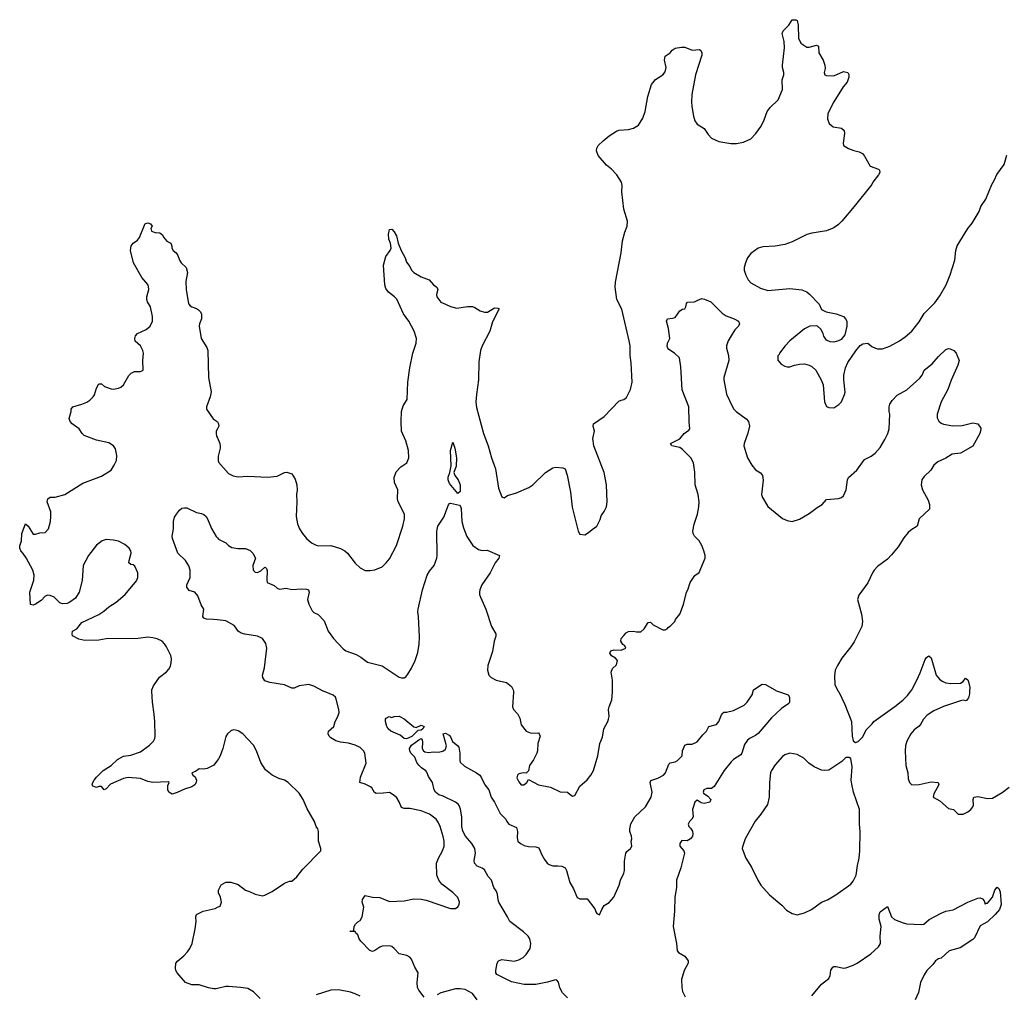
# Model space of a CAD drawing. Header units: inches. Extents: x 1934316 to 2140091, y 524953 to 667329.
# Tile 376 of 384: x 2068380 to 2076448, y 627515 to 635502. Entities that reach past the tile are written whole.
import ezdxf

# ---------------------------------------------------------------- set-up
doc = ezdxf.new("R2010")
doc.units = ezdxf.units.IN
doc.header["$MEASUREMENT"] = 0
for name, color, linetype in [('C0662', 7, 'Continuous'), ('C0663', 7, 'Continuous'), ('C0672', 7, 'Continuous'), ('C0673', 7, 'Continuous')]:
    doc.layers.add(name, color=color, linetype=linetype)

msp = doc.modelspace()

# ---------------------------------------------------------------- linework, layer by layer
at = {"layer": 'C0662', "color": 5, "elevation": 280}
for points in [[(2070000, 629432.2), (2069970, 629393.2), (2069915.9, 629364.1), (2069890, 629359), (2069850, 629362), (2069820.5, 629339.5), (2069792, 629330), (2069798, 629310), (2069817.2, 629297.2), (2069828.9, 629270), (2069826.5, 629250), (2069814.3, 629230), (2069790, 629214.2), (2069730, 629196.4), (2069671.5, 629168.5), (2069630, 629156.1), (2069603.5, 629170), (2069593.7, 629190), (2069594.9, 629225.1), (2069604, 629250), (2069597, 629257), (2069470, 629251.1), (2069430, 629257.4), (2069370, 629282.4), (2069270, 629292.6), (2069230, 629284.2), (2069124, 629236), (2069090, 629199), (2069072, 629190), (2069050, 629218), (2069030, 629219), (2069009.6, 629209.6), (2068980.2, 629220.2), (2068974, 629230), (2068980.9, 629250), (2068989.6, 629270), (2069010, 629295.5), (2069064.5, 629350), (2069130, 629390.4), (2069181, 629439), (2069230, 629465.2), (2069290, 629474.4), (2069370, 629502), (2069444.2, 629555.8), (2069478, 629590), (2069487.3, 629610), (2069489.6, 629630), (2069487.1, 629750), (2069483.5, 629810), (2069468.5, 629910), (2069464, 630000)], [(2070000, 627562.1), (2069990, 627559.8), (2069970, 627560.3), (2069927, 627567), (2069851.3, 627591.3), (2069790, 627591.3), (2069738.4, 627610), (2069671.6, 627690), (2069659.7, 627710), (2069656.3, 627730), (2069661.1, 627770), (2069675.6, 627790), (2069724.5, 627830), (2069756.1, 627863.9), (2069774.5, 627890), (2069792.7, 627930), (2069817.6, 628050), (2069825.1, 628110), (2069823.6, 628150), (2069829.4, 628170), (2069882.9, 628197.1), (2069981.5, 628218.5), (2070000, 628227.4)]]:
    msp.add_lwpolyline(points, dxfattribs=at)
at = {"layer": 'C0663', "color": 5}
for points, elevation in [([(2069464, 630000), (2069463.5, 630010), (2069477.2, 630042.8), (2069527.2, 630112.7), (2069583, 630157), (2069601.7, 630178.3), (2069615.3, 630204.7), (2069622, 630230), (2069624.1, 630264.1), (2069619.3, 630290), (2069582.9, 630362.9), (2069567.3, 630387.3), (2069547.5, 630407.5), (2069507.5, 630427.5), (2069470, 630437), (2069430, 630440.7), (2069350, 630431.8), (2069090, 630426.6), (2069030, 630417.4), (2068913.6, 630413.6), (2068864.5, 630424.5), (2068813.6, 630453.6), (2068809.2, 630470), (2068814, 630490), (2068849.3, 630510.7), (2068890, 630561), (2069030, 630627.7), (2069070, 630653.4), (2069110, 630690.6), (2069171, 630729), (2069243.7, 630790), (2069337.2, 630902.8), (2069349.5, 630930.5), (2069349.5, 630970), (2069324.2, 631024.2), (2069310, 631034), (2069290, 631037), (2069275.1, 631050), (2069276.3, 631070), (2069293.5, 631130), (2069291.3, 631150), (2069278, 631170), (2069241.7, 631201.7), (2069190, 631227.3), (2069150, 631237.6), (2069090, 631242.9), (2069056, 631230), (2069010, 631196), (2068945.5, 631110), (2068900.7, 631030), (2068893.5, 630906.5), (2068867.7, 630810), (2068838, 630762), (2068790, 630729.2), (2068770, 630717.2), (2068730, 630714), (2068710, 630724), (2068662, 630770), (2068630, 630782.7), (2068610, 630785.2), (2068590, 630777.2), (2068557.1, 630742.9), (2068510, 630712.3), (2068490, 630704.5), (2068469.6, 630709.6), (2068464, 630810), (2068496.3, 630910), (2068498.3, 630950), (2068486.9, 630990), (2068432.7, 631092.7), (2068410, 631127.3), (2068388.9, 631148.9), (2068380.4, 631170), (2068380.4, 631190), (2068394, 631230), (2068398.4, 631290), (2068429.3, 631370), (2068451, 631350), (2068490, 631284.7), (2068510, 631284.7), (2068544.7, 631295.3), (2068590, 631298), (2068616, 631330), (2068631.5, 631388.5), (2068636.9, 631430), (2068635.1, 631470), (2068606, 631550), (2068610, 631576), (2068630, 631587.7), (2068670, 631588.7), (2068750, 631611.6), (2068897.3, 631702.7), (2069050, 631762), (2069129.5, 631810.5), (2069155.1, 631850), (2069172.7, 631890), (2069176, 631930), (2069166.3, 631986.3), (2069149.2, 632010), (2069110, 632033.6), (2069010, 632056.3), (2068910, 632094.7), (2068893.3, 632110), (2068867.6, 632147.6), (2068809.5, 632190), (2068795.1, 632210), (2068786, 632234), (2068802, 632290), (2068802, 632310), (2068815.3, 632330), (2068890, 632350.3), (2068930, 632367), (2068955.7, 632384.3), (2068981.6, 632410), (2068992.4, 632427.6), (2069010, 632481), (2069030, 632518), (2069050, 632518), (2069076.3, 632496.3), (2069130, 632475.5), (2069150, 632473), (2069190, 632481.6), (2069210, 632490.6), (2069232, 632510), (2069275.3, 632584.7), (2069293.8, 632606.2), (2069322, 632618), (2069370, 632619.1), (2069391.6, 632630), (2069389.6, 632710), (2069394, 632770), (2069389.5, 632790), (2069369.4, 632830), (2069327.2, 632867.3), (2069322.6, 632890), (2069328.8, 632911.2), (2069347, 632930), (2069416.3, 632963.7), (2069449.5, 632990), (2069467.8, 633030), (2069469.6, 633070), (2069451.5, 633150), (2069428, 633190), (2069422, 633210), (2069421.7, 633230), (2069438, 633290), (2069436.6, 633316.6), (2069430, 633332.3), (2069380.9, 633390), (2069312.7, 633510), (2069289.2, 633610), (2069294, 633650), (2069309.3, 633670.7), (2069344.7, 633695.3), (2069362, 633718), (2069409.4, 633830.6), (2069430, 633838), (2069452, 633830), (2069464.7, 633810), (2069454.8, 633790), (2069461, 633770), (2069490, 633757.3), (2069530, 633756), (2069550, 633738), (2069559.3, 633719.3), (2069586.4, 633686.4), (2069618, 633670), (2069626.8, 633646.8), (2069627.3, 633630), (2069638.8, 633610), (2069662.8, 633590), (2069677.3, 633570), (2069690.8, 633530), (2069702.8, 633510), (2069744.7, 633470), (2069756.3, 633430), (2069742.6, 633357.4), (2069743.1, 633290), (2069760.3, 633190), (2069767.4, 633170), (2069778, 633158), (2069790, 633148.8), (2069830, 633136), (2069845.5, 633125.5), (2069860.3, 633110), (2069869, 633090), (2069869.1, 633050), (2069853.4, 633010), (2069850.3, 632990), (2069868.5, 632890), (2069914.7, 632814.7), (2069921.2, 632790), (2069928, 632570), (2069948.2, 632451.8), (2069940.7, 632410), (2069911.3, 632330), (2069911.3, 632310), (2069965.5, 632230), (2069997.6, 632210), (2070000, 632205.7)], 280), ([(2070000, 632147.8), (2069990.5, 632130), (2069990.5, 632110), (2069993.4, 632090), (2070000, 632074.7)], 280), ([(2070000, 630583.4), (2069967.5, 630587.5), (2069909.7, 630589.7), (2069890, 630597.2), (2069880.9, 630610), (2069889, 630670), (2069867.2, 630707.2), (2069840.2, 630780.2), (2069815.3, 630810), (2069770, 630825.2), (2069749.3, 630850), (2069749.4, 630870), (2069777, 630930), (2069776.9, 630990), (2069767, 631027), (2069737.6, 631070), (2069676.2, 631130), (2069631.8, 631250), (2069629.6, 631270), (2069640.9, 631330), (2069640.9, 631390), (2069650, 631424.7), (2069665.1, 631450), (2069690, 631482.8), (2069710, 631498.8), (2069730, 631502.8), (2069750, 631500.7), (2069830, 631464.4), (2069870, 631455.3), (2069890, 631446), (2069908, 631430), (2069920.4, 631410), (2069951.7, 631331.7), (2069990, 631266.8), (2070000, 631255.4)], 260)]:
    msp.add_lwpolyline(points, dxfattribs=dict(at, elevation=elevation))
at = {"layer": 'C0672', "color": 5}
for points, elevation in [([(2071694, 627490), (2071650, 627547.3), (2071641.1, 627570), (2071636.4, 627610), (2071646.6, 627690), (2071617, 627737), (2071590, 627803.7), (2071578.2, 627818.2), (2071552, 627832), (2071490, 627847), (2071450, 627891.3), (2071430, 627905.4), (2071410, 627910.9), (2071350, 627909.7), (2071330, 627901.3), (2071290, 627873.3), (2071270, 627866.6), (2071250, 627872.3), (2071175.1, 627950), (2071162, 627970), (2071150, 628002), (2071135.1, 628015.1), (2071130, 628028), (2071088.7, 628030), (2071090, 628034), (2071110, 628032), (2071119, 628041), (2071120.9, 628070), (2071131.2, 628088.8), (2071151.1, 628108.9), (2071170, 628119.3), (2071187.6, 628150), (2071199.5, 628230), (2071186.9, 628270), (2071190, 628290.8), (2071210, 628323), (2071270, 628310.2), (2071330, 628308.8), (2071410, 628276), (2071530, 628280.3), (2071610, 628297), (2071670, 628294.6), (2071710, 628287.2), (2071910, 628218.8), (2071950, 628218), (2071970, 628232), (2071982, 628250), (2071984, 628270), (2071970, 628308), (2071929, 628350), (2071838.3, 628418.3), (2071815.6, 628450), (2071799.2, 628490), (2071794.3, 628590), (2071810.8, 628629.2), (2071845.4, 628690), (2071857.2, 628730), (2071857.2, 628770), (2071850, 628808.7), (2071826.6, 628890), (2071810, 628926), (2071791.6, 628950), (2071737.2, 628990), (2071670, 629017.6), (2071577, 629037), (2071530, 629037.3), (2071510, 629044.7), (2071490.7, 629090.7), (2071470, 629125.1), (2071450, 629143.6), (2071410, 629169.2), (2071358.2, 629161.8), (2071301.6, 629161.6), (2071287.9, 629168), (2071265.8, 629205.8), (2071255.1, 629215.1), (2071210, 629236.9), (2071168.7, 629250), (2071172.9, 629292.9), (2071219.7, 629410), (2071209.6, 629489.6), (2071197, 629510), (2071170, 629537), (2071130, 629557.6), (2071073.4, 629573.4), (2071010, 629580.4), (2070970, 629591.3), (2070930, 629617.4), (2070917.4, 629630), (2070907.8, 629650), (2070909.6, 629670), (2070953, 629710), (2070965.7, 629750), (2070988.4, 629790), (2070996.8, 629823.2), (2070995.3, 629850), (2070974.6, 629934.6), (2070968.4, 629950), (2070950, 629967.3), (2070870, 629998.3), (2070866.7, 630000)], 260), ([(2072870, 627484.5), (2072826.9, 627526.9), (2072807, 627567), (2072795.1, 627615.1), (2072782, 627630), (2072770, 627634.5), (2072706.4, 627613.6), (2072610, 627596.1), (2072514.5, 627594.5), (2072410, 627615.6), (2072290, 627676), (2072281.6, 627690), (2072281.3, 627710), (2072293.3, 627770), (2072304.7, 627790), (2072330, 627799.5), (2072432.7, 627787.3), (2072470, 627796.4), (2072504.9, 627815.1), (2072530, 627840.7), (2072562, 627890), (2072569.5, 627930), (2072559.5, 627970), (2072547, 627990), (2072507.7, 628027.7), (2072397.2, 628110), (2072378, 628150), (2072306.3, 628270), (2072299.6, 628290), (2072294.9, 628334.9), (2072283.5, 628363.5), (2072265.6, 628390), (2072246, 628450), (2072220.1, 628480.1), (2072190, 628534), (2072170, 628549.6), (2072130, 628564.7), (2072106.9, 628590), (2072104.4, 628610), (2072115, 628670), (2072110.8, 628710), (2072084.5, 628750), (2072034.2, 628810), (2072010, 628851.8), (2072001.9, 628890), (2072003.7, 628970), (2071992, 629032), (2071981.7, 629061.7), (2071973.4, 629073.4), (2071950, 629089.8), (2071850, 629138.7), (2071815.1, 629150), (2071788, 629170), (2071776.9, 629190), (2071763.5, 629250), (2071730, 629300.7), (2071715.3, 629335.3), (2071707.2, 629347.2), (2071672.7, 629370), (2071650, 629393.2), (2071635.3, 629415.3), (2071618, 629458), (2071585.6, 629490), (2071576.2, 629510), (2071575.6, 629530), (2071590, 629555.5), (2071650, 629600.7), (2071670, 629610.8), (2071678.8, 629598.8), (2071681.6, 629581.6), (2071678.9, 629530), (2071688.2, 629510), (2071701.1, 629501.1), (2071730, 629495.6), (2071770, 629501.3), (2071810, 629498.4), (2071836.6, 629503.4), (2071854, 629510), (2071870, 629522.8), (2071877.6, 629550), (2071849, 629650), (2071870, 629653.4), (2071898.7, 629638.7), (2071910, 629626), (2071925.3, 629585.2), (2071970.4, 629550.3), (2071978.9, 629538.9), (2071986.4, 629490), (2071985.5, 629430), (2071990, 629418), (2072024.1, 629384.1), (2072122.8, 629330), (2072150.5, 629310), (2072165.5, 629290), (2072192.1, 629232.1), (2072224.4, 629190), (2072243.1, 629130), (2072271.6, 629090), (2072316.1, 628996.1), (2072364, 628950), (2072370.8, 628930), (2072387.7, 628910), (2072450, 628882.8), (2072458.9, 628850), (2072456.2, 628796.2), (2072461.3, 628770), (2072484.9, 628750), (2072514.8, 628734.8), (2072550, 628726.3), (2072610, 628722.6), (2072633.8, 628713.8), (2072657.7, 628657.7), (2072679.9, 628619.9), (2072701.6, 628590), (2072717.8, 628577.7), (2072750, 628567), (2072790, 628568.5), (2072823.8, 628563.8), (2072850, 628550.8), (2072860.5, 628530), (2072888.8, 628430), (2072918.6, 628378.6), (2072947.3, 628307.3), (2072970, 628296.3), (2073030, 628296), (2073094, 628214), (2073101, 628190), (2073110, 628178), (2073130, 628166), (2073149.1, 628210.9), (2073170, 628242), (2073210, 628266), (2073249.5, 628310.5), (2073291.7, 628408.3), (2073302, 628450), (2073330, 628506.8), (2073336.8, 628530), (2073334.7, 628605.2), (2073346, 628670), (2073354.9, 628685.1), (2073385.2, 628710), (2073397.2, 628730), (2073389.3, 628770), (2073395.1, 628790), (2073394.5, 628810), (2073380.7, 628850), (2073379.6, 628870), (2073388.1, 628911.9), (2073419.3, 628970), (2073507.6, 629050), (2073553.7, 629130), (2073562.6, 629170), (2073546.6, 629250), (2073552.9, 629267.1), (2073610, 629285.5), (2073654.5, 629310), (2073671.3, 629330), (2073699.3, 629400.7), (2073710, 629410.8), (2073750, 629419.1), (2073769, 629430), (2073809, 629470), (2073812.3, 629510), (2073830, 629556), (2073850, 629564), (2073890, 629564), (2073930, 629582.8), (2073978, 629642), (2074008.7, 629670), (2074028, 629710), (2074090, 629726), (2074109.6, 629750.4), (2074130, 629804.7), (2074140.9, 629819.1), (2074150, 629826), (2074172.9, 629827.1), (2074230, 629841), (2074315.5, 629884.5), (2074342, 629910), (2074382, 629970), (2074391, 630000)], 240), ([(2072425.7, 630000), (2072427.3, 629990), (2072418.8, 629870), (2072426.8, 629850), (2072460.7, 629810), (2072478, 629778), (2072490, 629722), (2072531.1, 629671.1), (2072570, 629656), (2072630, 629657.3), (2072637.3, 629650), (2072643.8, 629630), (2072626.4, 629570), (2072624, 629510), (2072618.8, 629490), (2072590, 629435.3), (2072558, 629390), (2072550, 629346), (2072530, 629326), (2072509.1, 629329.1), (2072470, 629320.7), (2072458, 629310), (2072454.4, 629290), (2072470, 629256.3), (2072490, 629230.8), (2072510, 629231), (2072535.3, 629250), (2072550, 629274), (2072630, 629230.8), (2072730, 629211), (2072810, 629174.8), (2072870, 629170.8), (2072890, 629150.8), (2072910, 629138.8), (2072930, 629142.8), (2072970, 629221), (2073030, 629271.3), (2073059, 629310), (2073081.2, 629350), (2073118, 629470), (2073134, 629570), (2073156.9, 629623.1), (2073167.8, 629690), (2073199.6, 629750), (2073205.1, 629770), (2073209.3, 629790), (2073206, 629850), (2073209.3, 629870), (2073232, 629928), (2073237, 629990), (2073237, 630000)], 260), ([(2074589.8, 630000), (2074676.4, 629970), (2074687.7, 629950), (2074686.8, 629910), (2074682, 629898), (2074622, 629858), (2074539.4, 629780.6), (2074430, 629652.7), (2074410, 629636), (2074364.9, 629615.1), (2074342.6, 629597.4), (2074318, 629562), (2074297.6, 629490), (2074290, 629478), (2074230, 629438.3), (2074210, 629418.9), (2074152.2, 629347.8), (2074070, 629218.7), (2074050, 629201.6), (2074010, 629200.5), (2073985.3, 629190), (2073980.4, 629170), (2073983.8, 629163.8), (2074018.9, 629138.9), (2074042.8, 629110), (2074036, 629090), (2073990, 629078.7), (2073964.7, 629084.7), (2073930, 629105.2), (2073911, 629090), (2073894, 629030), (2073897.3, 628970), (2073887.3, 628950), (2073867.7, 628930), (2073856.3, 628910), (2073864, 628890), (2073877.3, 628877.3), (2073892.1, 628852.1), (2073896.4, 628830), (2073892.4, 628810), (2073875.5, 628790), (2073850, 628773.3), (2073805.8, 628774.2), (2073788.5, 628750), (2073790, 628728), (2073821.6, 628690), (2073826.7, 628670), (2073798, 628550), (2073762, 628450), (2073761.5, 628390), (2073748.8, 628310), (2073744.5, 628195.5), (2073733.5, 628070), (2073761.7, 627930), (2073766.4, 627870), (2073778, 627858), (2073830, 627826), (2073856.4, 627790), (2073857.6, 627770), (2073826, 627710), (2073803.7, 627636.3), (2073804.6, 627570), (2073810, 627538), (2073833.9, 627493.9)], 240), ([(2075087.9, 630000), (2075092.3, 629992.3), (2075140.5, 629890), (2075195.5, 629750), (2075200.5, 629630), (2075210.9, 629590.9), (2075230, 629578), (2075250, 629586), (2075290, 629626), (2075316.9, 629683.1), (2075365.2, 629730), (2075379.3, 629750), (2075550, 629873), (2075615.2, 629924.8), (2075655.8, 629964.2), (2075682.2, 630000)], 260), ([(2076163.9, 630000), (2076162.4, 629977.6), (2076154.9, 629945.1), (2076137.3, 629922.7), (2076130, 629919.5), (2076110, 629926), (2076090, 629920.9), (2075950, 629874), (2075870, 629837.6), (2075816.7, 629803.3), (2075784.9, 629770), (2075764, 629730), (2075750, 629713.2), (2075710, 629680.9), (2075683, 629650), (2075650.4, 629590), (2075639.3, 629550), (2075634.4, 629510), (2075641.6, 629390), (2075657.1, 629330), (2075660.9, 629280.9), (2075670.5, 629250), (2075690.4, 629230.4), (2075750, 629234.4), (2075850, 629255.5), (2075906, 629250), (2075911, 629230), (2075870, 629158), (2075864.7, 629130), (2075919.9, 629099.9), (2075990, 629036), (2076032, 629030), (2076071, 628991), (2076110, 628990.7), (2076150, 629010.8), (2076174, 629030), (2076189.2, 629050), (2076194.2, 629065.8), (2076193.2, 629110), (2076198, 629130), (2076230, 629134.4), (2076310, 629118), (2076350, 629123), (2076430, 629168), (2076488.1, 629211.9)], 260), ([(2070000, 628227.4), (2070022, 628238), (2070033.2, 628270), (2070025.2, 628310), (2070010, 628346), (2070009.3, 628369.3), (2070030, 628411.3), (2070070, 628434.8), (2070110, 628434.8), (2070170, 628414.8), (2070230, 628366.8), (2070262, 628358), (2070310, 628334.8), (2070370, 628322.8), (2070390, 628326), (2070450, 628356), (2070550, 628424.7), (2070590, 628442), (2070610, 628442), (2070650, 628478), (2070700.5, 628539.5), (2070848, 628690), (2070848, 628710), (2070828.7, 628770), (2070828.4, 628848.4), (2070822, 628870), (2070809.3, 628889.3), (2070795.3, 628930), (2070735.5, 629035.5), (2070704, 629110), (2070670, 629162), (2070579, 629250), (2070549.5, 629269.5), (2070503.3, 629283.3), (2070450, 629309.2), (2070394.2, 629354.2), (2070355.3, 629415.3), (2070322, 629510), (2070297.4, 629557.4), (2070210, 629649), (2070170, 629674), (2070150, 629679), (2070130, 629681.2), (2070110, 629674), (2070082.8, 629650), (2070070, 629628), (2070046, 629530), (2070023, 629470), (2070010, 629445.2), (2070000, 629432.2)], 280), ([(2074870, 627501.6), (2074950, 627598), (2075010, 627645.5), (2075020.5, 627670), (2075027.9, 627712.1), (2075043.8, 627736.2), (2075050, 627741.3), (2075070, 627743.1), (2075130, 627728.4), (2075150, 627730.4), (2075204, 627750), (2075241.2, 627770), (2075353.4, 627846.6), (2075417.6, 627902.4), (2075432.2, 627930), (2075429.8, 627990), (2075438, 628070), (2075422.6, 628130), (2075423.5, 628170), (2075430, 628190.4), (2075490, 628234), (2075524.4, 628150), (2075548.8, 628128.8), (2075619.9, 628099.9), (2075650, 628092.4), (2075770, 628087.6), (2075789.5, 628090.5), (2075831.5, 628128.5), (2075930, 628180.4), (2075970, 628196.4), (2076030, 628207.3), (2076150, 628270.7), (2076230, 628302.8), (2076250, 628306), (2076270, 628298), (2076282, 628282), (2076290, 628254), (2076298, 628262), (2076310, 628262.8), (2076350, 628310.8), (2076370, 628366.8), (2076390, 628391.3), (2076402.8, 628382.8), (2076415.3, 628355.2), (2076422.6, 628250), (2076408.2, 628210), (2076372.8, 628167.3), (2076310, 628109.4), (2076250, 628074.5), (2076202.8, 627977.2), (2076190, 627962.7), (2076085.5, 627894.5), (2075994.8, 627870), (2075930, 627812), (2075910, 627806), (2075882.8, 627790), (2075862, 627758), (2075814, 627710), (2075790, 627675.3), (2075760.7, 627610), (2075744, 627530), (2075716.3, 627470)], 240), ([(2070350, 627479.5), (2070296.1, 627536.1), (2070250, 627560.9), (2070191.7, 627571.7), (2070090, 627579.6), (2070070, 627578.7), (2070000, 627562.1)], 280), ([(2071170, 627499), (2071130, 627519), (2071090, 627533.2), (2070992.1, 627552.1), (2070930, 627549.2), (2070810, 627509.3)], 280), ([(2072129.6, 627470), (2072090, 627520.7), (2072030, 627553.3), (2071990, 627560.7), (2071950, 627559.5), (2071830, 627527), (2071802, 627510)], 260)]:
    msp.add_lwpolyline(points, dxfattribs=dict(at, elevation=elevation))
for points, elevation in [([(2071630, 629701), (2071670, 629719.1), (2071694.8, 629710), (2071684.7, 629690), (2071670, 629679), (2071643.5, 629676.5), (2071593.7, 629626.3), (2071550, 629608.3), (2071530, 629611.6), (2071498, 629638), (2071422.7, 629670), (2071399.3, 629690), (2071388.7, 629710), (2071378, 629750), (2071378, 629770), (2071383.1, 629776.9), (2071409, 629791), (2071430, 629782), (2071449.3, 629790.7), (2071490, 629793), (2071530, 629773.4), (2071610, 629706)], 240), ([(2074690, 629489.5), (2074650, 629477), (2074630, 629463.7), (2074570, 629395.1), (2074540.4, 629350), (2074532.4, 629330), (2074524.9, 629250), (2074522.4, 629130), (2074506.4, 629070), (2074452.7, 628990), (2074406.5, 628933.5), (2074323.8, 628790), (2074302.8, 628722.8), (2074301, 628710), (2074307.5, 628687.5), (2074330.8, 628630), (2074375.2, 628555.2), (2074427.3, 628450), (2074454, 628410), (2074522.8, 628330), (2074624.5, 628244.5), (2074664.5, 628204.5), (2074710, 628176), (2074750, 628166), (2074810, 628181), (2074868, 628210), (2074949.5, 628270.5), (2074998, 628290), (2075068.7, 628330), (2075190, 628418), (2075210, 628441), (2075234.3, 628490), (2075244, 628570), (2075259.1, 628630), (2075264.4, 628690), (2075268.1, 628848.1), (2075261.3, 628910), (2075262, 629030), (2075213.2, 629170), (2075197.5, 629237.5), (2075194.5, 629270), (2075200.2, 629380.2), (2075190, 629446), (2075176.4, 629456.4), (2075150, 629454), (2075116.8, 629423.2), (2075010, 629352), (2074972.5, 629347.5), (2074950, 629351.6), (2074890, 629379.6), (2074846.6, 629410), (2074805.2, 629450), (2074750, 629480.7)], 260)]:
    msp.add_lwpolyline(points, close=True, dxfattribs=dict(at, elevation=elevation))
at = {"layer": 'C0673', "color": 5}
for points, elevation in [([(2070000, 632074.7), (2070019.1, 632030), (2070022.4, 632010), (2070021.7, 631990), (2070005.3, 631925.2), (2070005.3, 631890), (2070010, 631876), (2070090, 631782.8), (2070130, 631764), (2070170, 631756.3), (2070250, 631761.6), (2070410, 631753.4), (2070490, 631760.7), (2070549.5, 631790.5), (2070570, 631794.8), (2070610, 631781), (2070637.3, 631737.3), (2070650.5, 631689.5), (2070653, 631647), (2070647.3, 631610), (2070650.6, 631550), (2070645.5, 631430), (2070658, 631370), (2070673, 631330), (2070696.3, 631290), (2070730.6, 631250), (2070770, 631215.5), (2070810, 631194.9), (2070830, 631190.4), (2070930, 631192.2), (2071008.8, 631168.8), (2071044, 631150), (2071067.3, 631130), (2071128.7, 631048.7), (2071170, 631010.8), (2071210, 630986.8), (2071250, 630986.8), (2071290, 630994), (2071350, 631018.8), (2071384, 631050), (2071410, 631084.7), (2071467.7, 631192.3), (2071520.5, 631350), (2071533.3, 631410), (2071532, 631450), (2071481.6, 631550), (2071476.3, 631576.3), (2071477.7, 631650), (2071452.4, 631710), (2071447.4, 631750), (2071463.8, 631796.2), (2071502.6, 631837.4), (2071552.7, 631870), (2071569.5, 631910), (2071565.6, 631970), (2071543, 632050), (2071509.8, 632130), (2071506, 632210), (2071508.7, 632290), (2071521.8, 632338.2), (2071555.1, 632390), (2071562, 632530), (2071578.3, 632650), (2071600.4, 632770), (2071627.6, 632850), (2071631, 632890), (2071612.8, 632950), (2071569.7, 633030), (2071525.7, 633090), (2071470.9, 633210.9), (2071452, 633232), (2071401.6, 633270), (2071380.3, 633300.3), (2071371.2, 633330), (2071361.7, 633490), (2071380.1, 633559.9), (2071416.2, 633610), (2071422.9, 633630), (2071419.3, 633670), (2071404.4, 633704.4), (2071402.9, 633742.9), (2071410, 633782), (2071430, 633784.9), (2071450, 633762.8), (2071467.3, 633730), (2071481.6, 633670), (2071505.3, 633610), (2071539.5, 633550), (2071550, 633514.8), (2071578, 633478), (2071591.5, 633450), (2071610, 633428.9), (2071670, 633393.4), (2071736.3, 633370), (2071770.3, 633330.3), (2071799.3, 633310), (2071807, 633290), (2071796.5, 633250), (2071799.5, 633230), (2071830, 633186), (2071870, 633171.5), (2071910, 633150.3), (2071963.3, 633136.7), (2072050, 633152.4), (2072090.2, 633150.2), (2072110, 633144.2), (2072154.7, 633114.7), (2072190, 633104.1), (2072213.9, 633106.1), (2072270, 633140.4), (2072299.1, 633139.1), (2072310, 633132), (2072254.7, 633025.3), (2072231.2, 632948.8), (2072168.9, 632830), (2072155.5, 632790), (2072142.8, 632697.2), (2072140.9, 632550), (2072122.3, 632430), (2072119, 632370), (2072122.8, 632322.8), (2072181.3, 632110), (2072219.5, 632010), (2072246, 631910), (2072279.9, 631819.9), (2072303.4, 631663.4), (2072330, 631592), (2072350, 631584.7), (2072376.5, 631603.5), (2072450, 631624.9), (2072553, 631667), (2072584.5, 631690), (2072687.7, 631792.3), (2072750, 631828.5), (2072774.2, 631834.2), (2072831.3, 631830), (2072850, 631820.7), (2072867.2, 631770), (2072892.4, 631630), (2072906.9, 631506.9), (2072956, 631310), (2072970, 631284.7), (2073010, 631281), (2073042, 631298), (2073070, 631324.7), (2073110, 631352), (2073135.5, 631404.5), (2073144.7, 631435.3), (2073169.3, 631470.7), (2073189, 631510), (2073194, 631550), (2073189.3, 631689.3), (2073169.3, 631790), (2073084.5, 632010), (2073077, 632070), (2073089.6, 632130), (2073078, 632170), (2073082.7, 632190), (2073169.5, 632250), (2073290, 632375.5), (2073310, 632384.9), (2073331.6, 632388.4), (2073353.6, 632406.4), (2073385.6, 632470), (2073398.3, 632530), (2073391.2, 632690), (2073382.4, 632750), (2073382, 632830), (2073375.1, 632870), (2073313.3, 633130), (2073273.3, 633210), (2073259.8, 633310), (2073262, 633350), (2073308.5, 633590), (2073320.5, 633690), (2073338.7, 633761.3), (2073358, 633810), (2073360.9, 633850), (2073329.5, 633950), (2073314, 634090), (2073315.9, 634144.1), (2073311.6, 634170), (2073274, 634230), (2073230, 634277.6), (2073189.6, 634310), (2073119.3, 634390), (2073106.6, 634426.6), (2073108.7, 634450), (2073121.5, 634470), (2073160.3, 634510), (2073210, 634549.2), (2073270, 634587.7), (2073290, 634596.3), (2073370, 634602), (2073410, 634613.4), (2073450, 634638.8), (2073485.8, 634694.2), (2073505.6, 634750), (2073527.6, 634872.4), (2073557.2, 634970), (2073588.6, 635011.4), (2073651.3, 635050), (2073670, 635074), (2073677.2, 635110), (2073663.1, 635170), (2073670, 635202.8), (2073709, 635230), (2073727.3, 635252.7), (2073750, 635267.3), (2073803.3, 635276.7), (2073830, 635278), (2073890, 635253), (2073950, 635256.4), (2073960.7, 635250), (2073970.4, 635230.4), (2073968.4, 635210), (2073918.4, 635050), (2073888.7, 634890), (2073883.7, 634830), (2073886.7, 634790), (2073902.4, 634710), (2073913, 634673), (2073930, 634644.7), (2073990, 634611.3), (2074021.4, 634561.4), (2074050, 634531.3), (2074110, 634502.8), (2074207.5, 634487.5), (2074252.5, 634487.5), (2074310, 634498.8), (2074370, 634526.8), (2074413.2, 634570), (2074456, 634630), (2074479.7, 634680.3), (2074504.7, 634750), (2074530, 634781.6), (2074594.2, 634845.8), (2074631.8, 634930), (2074628.9, 635010), (2074642.4, 635050), (2074642.4, 635070), (2074630.9, 635110), (2074629.8, 635130.2), (2074647.8, 635270), (2074643.9, 635323.9), (2074629, 635390), (2074637.2, 635410), (2074682.9, 635457.1), (2074710, 635502), (2074739.6, 635499.6), (2074750, 635494), (2074758, 635458), (2074761.7, 635350), (2074781.1, 635310), (2074830, 635277.7), (2074850, 635277.7), (2074910, 635293.7), (2074925.8, 635285.8), (2074929.3, 635229.3), (2074962.4, 635170), (2074977.8, 635130), (2074979.3, 635100.7), (2074970.7, 635070), (2074978, 635050), (2074990, 635044.9), (2075050, 635041.6), (2075130, 635078), (2075164.7, 635070), (2075174, 635054), (2075173.4, 635030), (2075159.1, 634990), (2075128.9, 634951.1), (2075050.3, 634830), (2075010.5, 634750), (2075003, 634730), (2075000.5, 634690), (2075014, 634650), (2075044.9, 634624.9), (2075113.7, 634613.7), (2075134.6, 634594.6), (2075139.1, 634570), (2075127.3, 634490), (2075131.3, 634470), (2075170, 634446), (2075214, 634430), (2075259.8, 634419.8), (2075285.5, 634405.5), (2075303.4, 634383.4), (2075350, 634301), (2075416.7, 634276.7), (2075426, 634270), (2075427.7, 634250), (2075418, 634230), (2075370.8, 634170), (2075362.8, 634150), (2075218, 633970), (2075117.3, 633850), (2075090, 633822.7), (2075050, 633796), (2074990, 633772.3), (2074870, 633752.3), (2074830, 633740.9), (2074710, 633682), (2074650, 633660.7), (2074570, 633646), (2074470, 633639.7), (2074431, 633630), (2074370, 633584.5), (2074343.8, 633550), (2074326.7, 633510), (2074317.1, 633470), (2074317.1, 633450), (2074328.8, 633408.8), (2074348, 633370), (2074370, 633345.5), (2074450, 633301.6), (2074510, 633282.4), (2074690, 633298), (2074790, 633287.7), (2074830, 633270.7), (2074852.1, 633252.1), (2074930.6, 633170), (2074950, 633127.7), (2074987.4, 633107.4), (2075070, 633092.2), (2075130, 633070.4), (2075147.3, 633050), (2075156.3, 633030), (2075157.3, 632990), (2075141.4, 632918.6), (2075110, 632881.2), (2075090.4, 632869.6), (2075050, 632859.3), (2075020.9, 632860.9), (2074990, 632875.3), (2074970, 632908), (2074964, 632930), (2074945.6, 632965.6), (2074918, 632990), (2074910, 632993.2), (2074854, 632990), (2074810, 632969.2), (2074691.3, 632870), (2074651.3, 632830), (2074604.7, 632770), (2074602, 632758), (2074592.7, 632747.3), (2074592.7, 632712.7), (2074619.6, 632679.6), (2074650, 632662), (2074670, 632658), (2074690, 632658), (2074730, 632671.3), (2074770, 632678), (2074810, 632681), (2074850, 632671.3), (2074870, 632661), (2074902.8, 632630), (2074946.8, 632550), (2074962.8, 632510), (2074976, 632370), (2074990, 632332), (2075010, 632324.7), (2075050, 632322), (2075092.9, 632347.1), (2075114, 632370), (2075139.3, 632430), (2075142.7, 632450), (2075131.8, 632550), (2075131.9, 632588.1), (2075147.3, 632650), (2075167, 632693), (2075231.5, 632788.5), (2075267.5, 632832.5), (2075290, 632846), (2075330, 632851), (2075362.5, 632822.5), (2075392, 632810), (2075410, 632804), (2075450, 632804), (2075510, 632827.7), (2075590, 632870.4), (2075636.6, 632903.4), (2075690, 632950.5), (2075750, 633026), (2075790, 633093.4), (2075878.2, 633181.8), (2075920.7, 633239.3), (2075970.9, 633329.1), (2076004.7, 633410), (2076041.3, 633530), (2076049.6, 633610), (2076062.9, 633650), (2076150, 633790.8), (2076184.8, 633835.2), (2076241.2, 633930), (2076255.1, 633970), (2076295.6, 634030), (2076344.4, 634150), (2076368.4, 634190), (2076386, 634234), (2076446, 634314), (2076470, 634390.8)], 280), ([(2073237, 630000), (2073237, 630090), (2073225.6, 630154.4), (2073236.4, 630183.6), (2073270, 630214), (2073278, 630250), (2073262, 630270), (2073230, 630289.2), (2073221, 630301), (2073215.1, 630310), (2073222.7, 630330), (2073250, 630338), (2073310, 630334.8), (2073348, 630350), (2073339, 630370), (2073322.4, 630382.4), (2073305.2, 630410), (2073309.3, 630430), (2073330, 630454.8), (2073350, 630476), (2073370, 630486.8), (2073410, 630491), (2073434.6, 630485.4), (2073470, 630486), (2073497.2, 630510), (2073530, 630562), (2073550, 630564.7), (2073570, 630542), (2073650, 630502), (2073670, 630502), (2073686, 630510), (2073696.4, 630523.6), (2073710, 630532), (2073748, 630570), (2073754.6, 630585.4), (2073788, 630630), (2073819, 630710), (2073844, 630810), (2073855.3, 630830), (2073875.3, 630890), (2073913.6, 630946.4), (2073948.9, 630971.1), (2073997.2, 631090), (2073997.2, 631110), (2073987, 631150), (2073970, 631193.2), (2073947.6, 631230), (2073909.7, 631270), (2073898.5, 631290), (2073895.3, 631310), (2073907, 631367), (2073934, 631450), (2073945.3, 631510), (2073947.6, 631550), (2073939.8, 631610), (2073915.4, 631690), (2073913.2, 631793.2), (2073902.6, 631870), (2073880.5, 631910), (2073810, 631979.6), (2073790, 631995.1), (2073722.7, 632010), (2073714, 632030), (2073790, 632067.7), (2073823.7, 632110), (2073862.9, 632137.1), (2073872.3, 632150), (2073866.2, 632206.2), (2073862.9, 632330), (2073809.8, 632469.8), (2073797.4, 632657.4), (2073786.6, 632730), (2073746.6, 632770), (2073699.1, 632799.1), (2073689.7, 632809.7), (2073685.1, 632825.1), (2073687.8, 632850), (2073708, 632890), (2073697, 632970), (2073679.6, 633030), (2073689.5, 633050), (2073730, 633054.9), (2073750, 633062), (2073790, 633116), (2073810, 633130.8), (2073830, 633132), (2073839, 633150), (2073843.7, 633176.3), (2073853.2, 633186.8), (2073910, 633188.9), (2073935.9, 633204.1), (2073970, 633215.8), (2073992, 633212), (2074043, 633190), (2074136.1, 633096.1), (2074170, 633074.9), (2074234.8, 633050), (2074270.8, 633030), (2074279.1, 633010), (2074270.7, 632990), (2074240.8, 632959.2), (2074209, 632910), (2074186.3, 632870), (2074172.8, 632830), (2074171.6, 632810), (2074189, 632750), (2074191.5, 632710), (2074150.3, 632570), (2074150.3, 632550), (2074173, 632433), (2074219.6, 632330), (2074233.1, 632310), (2074250, 632290.3), (2074331.6, 632231.6), (2074352.4, 632210), (2074360.4, 632170), (2074347.3, 632112.7), (2074316.3, 632030), (2074313.4, 632010), (2074343.7, 631910), (2074378, 631850), (2074410, 631813.4), (2074449.3, 631789.3), (2074465.5, 631765.5), (2074471.2, 631728.8), (2074458, 631610), (2074465.5, 631585.5), (2074510, 631513.4), (2074630, 631414), (2074670, 631397.3), (2074710, 631390.7), (2074770, 631408.2), (2074850, 631455.5), (2074914.7, 631505.3), (2074956, 631530), (2074991.5, 631568.5), (2075090, 631577.6), (2075114, 631586), (2075130, 631600.7), (2075152.1, 631647.9), (2075163.9, 631730), (2075171.1, 631750), (2075239.7, 631810), (2075302.4, 631897.6), (2075356.3, 631923.7), (2075390, 631950.4), (2075430, 631997.1), (2075470, 632062), (2075492.6, 632110), (2075504.7, 632150), (2075511, 632270), (2075505.3, 632290), (2075504.1, 632330), (2075510, 632350.3), (2075530, 632380.9), (2075570, 632423.6), (2075650, 632467.2), (2075756.6, 632563.4), (2075776.2, 632590), (2075790, 632630.5), (2075857.7, 632682.3), (2075910, 632742), (2075970, 632798.8), (2075990, 632806), (2076004.7, 632804.7), (2076034, 632790), (2076054, 632770), (2076078, 632710), (2076067.3, 632670), (2076011.8, 632548.2), (2075984.4, 632470), (2075930.5, 632370), (2075897.3, 632270), (2075898, 632238), (2075910.7, 632210.7), (2075930, 632196), (2075950, 632187.3), (2076026, 632174), (2076103.3, 632176.7), (2076190, 632197.1), (2076230, 632190.6), (2076255.3, 632155.3), (2076254, 632130), (2076248.2, 632110), (2076190, 632006), (2076090, 631949.4), (2076019.9, 631940.1), (2075970, 631907.3), (2075902, 631878), (2075871, 631850), (2075844.7, 631810), (2075790, 631758), (2075771.3, 631730), (2075766.8, 631690), (2075778, 631650), (2075823.6, 631563.6), (2075834.9, 631530), (2075835.8, 631490), (2075750.8, 631410), (2075734, 631350), (2075681.7, 631318.3), (2075660.6, 631299.4), (2075624.8, 631255.2), (2075579.2, 631180.8), (2075524.1, 631115.9), (2075490, 631081.6), (2075410, 631020.7), (2075380.4, 630990), (2075366.7, 630970), (2075330, 630886), (2075255.3, 630784.7), (2075246, 630750), (2075278, 630630), (2075286.4, 630570), (2075280.3, 630530), (2075217, 630403), (2075190, 630362), (2075117.1, 630270), (2075080.5, 630210), (2075063, 630170), (2075056.7, 630123.3), (2075059.5, 630050), (2075087.9, 630000)], 260), ([(2070000, 632205.7), (2070008.7, 632190), (2070011.8, 632170), (2070000, 632147.8)], 280), ([(2070000, 631255.4), (2070010, 631244), (2070070, 631213.4), (2070092.5, 631192.5), (2070117.5, 631177.5), (2070168.1, 631168.1), (2070230, 631167.3), (2070270, 631150.7), (2070290, 631130.8), (2070313, 631090), (2070291.3, 631030), (2070292.6, 630990), (2070310, 630973.6), (2070330, 630971.3), (2070355.7, 630984.3), (2070390, 631014.8), (2070393.4, 631013.4), (2070403.5, 631003.5), (2070407.7, 630987.7), (2070404.6, 630910), (2070409, 630890), (2070464.7, 630864.7), (2070490, 630843.1), (2070510, 630835.8), (2070564.1, 630844.1), (2070610, 630832.4), (2070690, 630838.3), (2070730, 630836), (2070746.8, 630830), (2070751.6, 630810), (2070738.5, 630750), (2070750, 630710.7), (2070776.5, 630656.5), (2070790, 630644.4), (2070826.1, 630626.1), (2070875.9, 630575.9), (2070908.7, 630490), (2070951.8, 630430), (2071030, 630346), (2071054, 630330), (2071138.6, 630298.6), (2071176.8, 630276.8), (2071230, 630237.6), (2071350, 630206.2), (2071490, 630114.9), (2071510, 630108), (2071530, 630108), (2071543.6, 630116.4), (2071562, 630138), (2071591.2, 630188.8), (2071619.5, 630250), (2071643.3, 630316.7), (2071654.6, 630385.4), (2071656.8, 630443.2), (2071648.5, 630610), (2071642.4, 630650), (2071644.5, 630670), (2071681.4, 630830), (2071719.8, 630950), (2071737.1, 630982.8), (2071775.6, 631030), (2071799.2, 631090), (2071802.2, 631110), (2071797.2, 631310), (2071805.6, 631350), (2071855.3, 631424.7), (2071893.8, 631526.2), (2071902.7, 631537.3), (2071910, 631540.5), (2071983.1, 631523.1), (2071992.5, 631512.5), (2071996.7, 631496.7), (2072001.8, 631390), (2072016.5, 631336.5), (2072045.4, 631265.5), (2072093.1, 631193.1), (2072139.9, 631159.9), (2072170, 631152.4), (2072210, 631153.7), (2072312.3, 631110), (2072306.4, 631090), (2072274.9, 631050), (2072235.5, 630970), (2072166.4, 630870), (2072150.4, 630830), (2072147.7, 630810), (2072148, 630790), (2072154.9, 630770), (2072201.1, 630670), (2072247.2, 630530), (2072281.6, 630470), (2072281.3, 630450), (2072269, 630410), (2072254.9, 630325.1), (2072217, 630210), (2072214.4, 630170), (2072225.5, 630130), (2072242.8, 630110), (2072284.7, 630090), (2072370.4, 630070.4), (2072410, 630036), (2072424, 630010), (2072425.7, 630000)], 260), ([(2070866.7, 630000), (2070790, 630039.4), (2070750, 630053.1), (2070670, 630041.8), (2070630, 630024.8), (2070610, 630023.2), (2070550, 630050.7), (2070429.8, 630069.8), (2070390, 630083.6), (2070373.3, 630110), (2070371.2, 630130), (2070385.4, 630190), (2070405.4, 630350), (2070398.1, 630390), (2070370, 630429.8), (2070330, 630449.9), (2070225.6, 630465.6), (2070194.6, 630474.6), (2070169.3, 630490), (2070150, 630524), (2070137.2, 630537.2), (2070070, 630574.5), (2070000, 630583.4)], 260), ([(2075682.2, 630000), (2075689.6, 630010), (2075731.8, 630090), (2075759.6, 630150), (2075800.6, 630259.4), (2075810, 630275.5), (2075830, 630287.3), (2075850, 630271.3), (2075890.5, 630130.5), (2075916.8, 630096.8), (2075939.8, 630079.8), (2075970, 630067.3), (2076010, 630062.8), (2076090, 630064.7), (2076110, 630078), (2076130, 630104.7), (2076150, 630092), (2076155.9, 630075.9), (2076166, 630030), (2076163.9, 630000)], 260), ([(2074391, 630000), (2074394, 630010), (2074464, 630056), (2074490, 630054.6), (2074582.5, 630002.5), (2074589.8, 630000)], 240)]:
    msp.add_lwpolyline(points, dxfattribs=dict(at, elevation=elevation))
at = {"layer": 'C0673', "color": 5, "elevation": 260}
msp.add_lwpolyline([(2071970, 631618.4), (2071901.3, 631701.3), (2071891.5, 631730), (2071890, 631752), (2071904.5, 631790), (2071914.5, 631845.5), (2071911.1, 631970), (2071930, 632038.8), (2071944.6, 631990), (2071959.2, 631910), (2071956.7, 631843.3), (2071937.1, 631790), (2071945.3, 631765.2), (2071974.4, 631730), (2071989, 631689), (2071990, 631635.3)], close=True, dxfattribs=at)

doc.saveas('drawing.dxf')
